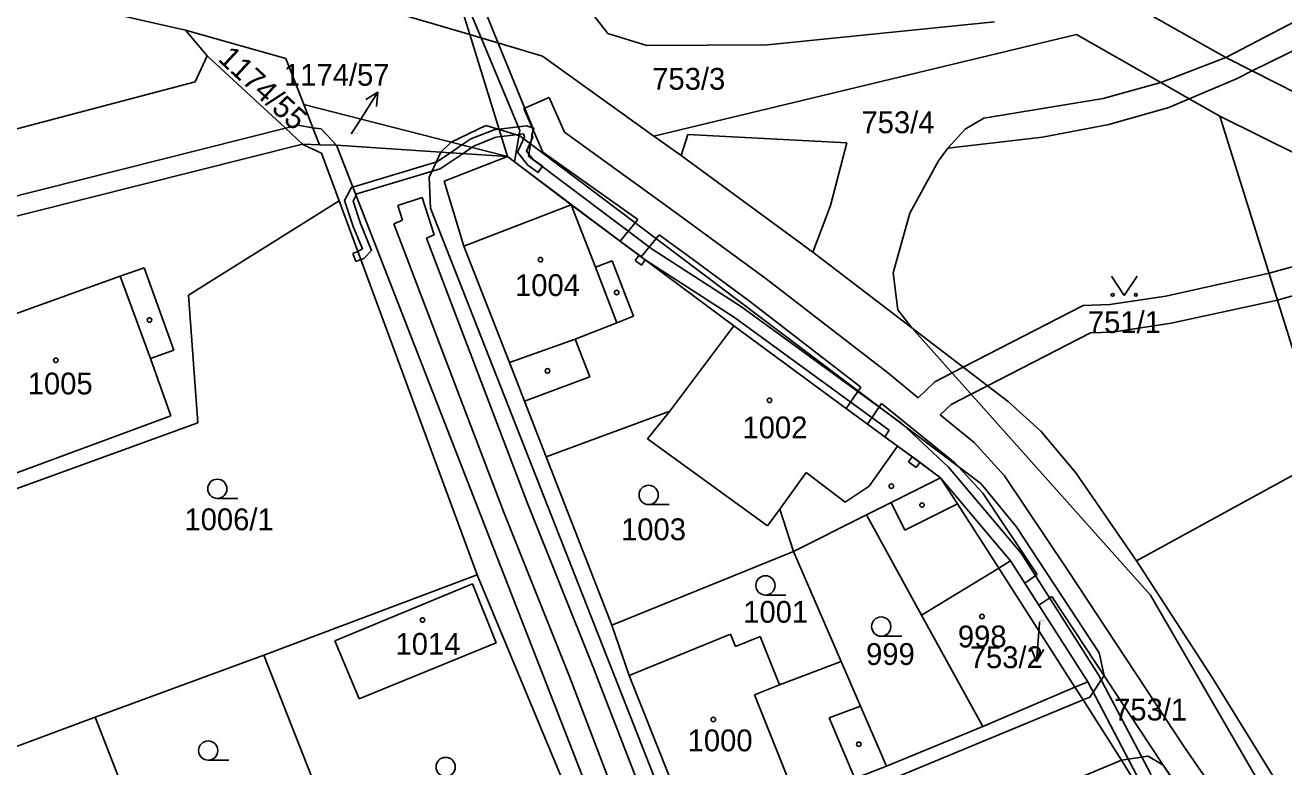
# Model space of a CAD drawing. Extents: x -785744 to -782822, y -1067550 to -1063910.
# Drawn here: x -783747.3 to -783649.3, y -1065800.2 to -1065742.4 of the extents above; entities that cross this region are included whole.
import ezdxf

# ---------------------------------------------------------------- set-up
doc = ezdxf.new("R2010")
doc.units = 0
for name, color, linetype in [('Hranice parcel', 7, 'Continuous'), ('Parcelní čísla', 7, 'Continuous'), ('Pop_ČP_popisy', 7, 'Continuous'), ('Vnitřní kresba', 7, 'Continuous'), ('Věcná břemena k části', 7, 'Continuous'), ('Značky budov', 7, 'Continuous'), ('Značky kultur', 7, 'Continuous')]:
    doc.layers.add(name, color=color, linetype=linetype)

msp = doc.modelspace()

# ---------------------------------------------------------------- linework, layer by layer
at = {"layer": 'Hranice parcel'}
for p, q in [((-783679.36, -1065775.17), (-783684.04, -1065771.75)), ((-783698.84, -1065774.59), (-783697.12, -1065772.45)), ((-783698.84, -1065774.59), (-783689.5, -1065781.38)), ((-783677.92, -1065776.22), (-783679.36, -1065775.17)), ((-783689.5, -1065781.38), (-783688.55, -1065780.08)), ((-783687.47, -1065783.39), (-783688.55, -1065780.08)), ((-783723.2, -1065790.33), (-783712.47, -1065785.91)), ((-783712.47, -1065785.91), (-783710.65, -1065790.49)), ((-783721.3, -1065794.87), (-783723.2, -1065790.33)), ((-783710.65, -1065790.49), (-783721.3, -1065794.87))]:
    msp.add_line(p, q, dxfattribs=at)
for points in [[(-783774.66, -1065733.72), (-783734.84, -1065742.76)], [(-783740.94, -1065734.79), (-783712.69, -1065743.1)], [(-783714.5, -1065737.25), (-783712.69, -1065743.1)], [(-783661.89, -1065740.27), (-783653.8, -1065744.89)], [(-783653.8, -1065744.89), (-783645.83, -1065740.73)], [(-783734.84, -1065742.76), (-783733.15, -1065744.76)], [(-783734.84, -1065742.76), (-783727.01, -1065744.95)], [(-783712.69, -1065743.1), (-783710.4, -1065750.49)], [(-783712.69, -1065743.1), (-783707.02, -1065744.77)], [(-783698.35, -1065751), (-783665.43, -1065743.1)], [(-783665.43, -1065743.1), (-783658.86, -1065746.83)], [(-783734.09, -1065746.77), (-783733.15, -1065744.76)], [(-783733.15, -1065744.76), (-783727.06, -1065750.4)], [(-783727.01, -1065744.95), (-783725.62, -1065748.53)], [(-783707.02, -1065744.77), (-783698.35, -1065751)], [(-783658.86, -1065746.83), (-783653.8, -1065744.89)], [(-783653.8, -1065744.89), (-783651.74, -1065745.93)], [(-783651.74, -1065745.93), (-783642.84, -1065750.43)], [(-783760.3, -1065753.69), (-783734.09, -1065746.77)], [(-783663.34, -1065748.07), (-783658.86, -1065746.83)], [(-783658.86, -1065746.83), (-783656.64, -1065748.09)], [(-783672.64, -1065749.61), (-783663.34, -1065748.07)], [(-783656.64, -1065748.09), (-783654.26, -1065749.44)], [(-783725.62, -1065748.53), (-783724.91, -1065750.35)], [(-783725.62, -1065748.53), (-783714.14, -1065751.47)], [(-783674.11, -1065750.47), (-783672.64, -1065749.61)], [(-783654.26, -1065749.44), (-783645.95, -1065776)], [(-783654.26, -1065749.44), (-783641.75, -1065755.65)], [(-783727.06, -1065750.4), (-783725.73, -1065751.63)], [(-783724.91, -1065750.35), (-783724.39, -1065751.68)], [(-783710.4, -1065750.49), (-783709.75, -1065752.59)], [(-783698.35, -1065751), (-783696.23, -1065752.52)], [(-783675.45, -1065751.94), (-783674.11, -1065750.47)], [(-783759.3, -1065760.07), (-783725.73, -1065751.63)], [(-783725.73, -1065751.63), (-783725.6, -1065751.71)], [(-783725.73, -1065751.63), (-783724.39, -1065751.68)], [(-783725.6, -1065751.71), (-783724.25, -1065752.34)], [(-783724.39, -1065751.68), (-783723.08, -1065751.72)], [(-783723.08, -1065751.72), (-783714.95, -1065752.25)], [(-783714.95, -1065752.25), (-783709.75, -1065752.59)], [(-783714.14, -1065751.47), (-783709.75, -1065752.59)], [(-783676.19, -1065752.94), (-783675.45, -1065751.94)], [(-783724.25, -1065752.34), (-783722.87, -1065756.06)], [(-783709.75, -1065752.59), (-783704.8, -1065756.35)], [(-783696.23, -1065752.52), (-783685.97, -1065760.04)], [(-783678.42, -1065757.02), (-783676.19, -1065752.94)], [(-783734.6, -1065763.4), (-783722.87, -1065756.06)], [(-783722.87, -1065756.06), (-783712.13, -1065785.19)], [(-783713.16, -1065759.58), (-783704.8, -1065756.35)], [(-783704.8, -1065756.35), (-783692.12, -1065765.8)], [(-783679.71, -1065761.66), (-783678.42, -1065757.02)], [(-783713.16, -1065759.58), (-783709.61, -1065768.65)], [(-783685.97, -1065760.04), (-783678.26, -1065765.94)], [(-783679.71, -1065761.66), (-783679.35, -1065764.55)], [(-783734.6, -1065763.4), (-783733.88, -1065773.34)], [(-783679.35, -1065764.55), (-783678.26, -1065765.94)], [(-783697.12, -1065772.45), (-783692.12, -1065765.8)], [(-783692.12, -1065765.8), (-783684.04, -1065771.75)], [(-783678.26, -1065765.94), (-783670.73, -1065771.71)], [(-783678.26, -1065765.94), (-783659.67, -1065786.79)], [(-783709.61, -1065768.65), (-783708.44, -1065771.65)], [(-783708.44, -1065771.65), (-783706.75, -1065776)], [(-783670.73, -1065771.71), (-783668.2, -1065773.99)], [(-783706.75, -1065776), (-783697.12, -1065772.45)], [(-783753, -1065780.3), (-783733.88, -1065773.34)], [(-783668.2, -1065773.99), (-783665.47, -1065777.26)], [(-783706.75, -1065776), (-783701.62, -1065789.12)], [(-783677.92, -1065776.22), (-783676.01, -1065777.63)], [(-783660.75, -1065784.11), (-783645.95, -1065776)], [(-783679.87, -1065779.57), (-783676.01, -1065777.63)], [(-783676.01, -1065777.63), (-783674.69, -1065779.67)], [(-783665.47, -1065777.26), (-783660.75, -1065784.11)], [(-783681.79, -1065780.53), (-783679.87, -1065779.57)], [(-783674.69, -1065779.67), (-783671.49, -1065784.67)], [(-783687.47, -1065783.39), (-783681.79, -1065780.53)], [(-783681.79, -1065780.53), (-783677.49, -1065788.34)], [(-783701.62, -1065789.12), (-783687.47, -1065783.39)], [(-783687.47, -1065783.39), (-783683.76, -1065791.95)], [(-783671.49, -1065784.67), (-783670.56, -1065784.1)], [(-783670.56, -1065784.1), (-783664.55, -1065793.53)], [(-783660.75, -1065784.11), (-783654.8, -1065793.27)], [(-783728.74, -1065791.45), (-783712.13, -1065785.19)], [(-783712.13, -1065785.19), (-783702.22, -1065809)], [(-783671.49, -1065784.67), (-783665.55, -1065793.96)], [(-783659.67, -1065786.79), (-783641.57, -1065818.03)], [(-783677.49, -1065788.34), (-783672.73, -1065797.02)], [(-783701.62, -1065789.12), (-783700.27, -1065793.03)], [(-783700.27, -1065793.03), (-783692.38, -1065789.81)], [(-783692.38, -1065789.81), (-783691.99, -1065790.77)], [(-783691.99, -1065790.77), (-783690.07, -1065790)], [(-783690.07, -1065790), (-783688.57, -1065793.77)], [(-783741.88, -1065796.3), (-783728.74, -1065791.45)], [(-783728.74, -1065791.45), (-783723.18, -1065805.58)], [(-783688.57, -1065793.77), (-783683.76, -1065791.95)], [(-783683.76, -1065791.95), (-783682.25, -1065795.43)], [(-783700.27, -1065793.03), (-783695.1, -1065806.03)], [(-783654.8, -1065793.27), (-783644.45, -1065810.08)], [(-783672.73, -1065797.02), (-783665.55, -1065793.96)], [(-783665.55, -1065793.96), (-783664.55, -1065793.53)], [(-783665.55, -1065793.96), (-783664.92, -1065794.95)], [(-783682.25, -1065795.43), (-783680.23, -1065800.1)], [(-783664.92, -1065794.95), (-783661.93, -1065799.64)], [(-783748.51, -1065798.75), (-783741.88, -1065796.3)], [(-783741.88, -1065796.3), (-783737.48, -1065807.56)], [(-783680.23, -1065800.1), (-783672.73, -1065797.02)], [(-783682.7, -1065801.08), (-783680.23, -1065800.1)], [(-783661.93, -1065799.64), (-783661.16, -1065800.86)]]:
    msp.add_lwpolyline(points, dxfattribs=at)
at = {"layer": 'Pop_ČP_popisy'}
for p, q in [((-783721.46, -1065750.12), (-783719.843, -1065747.593)), ((-783668.32, -1065788.97), (-783668.551, -1065791.961))]:
    msp.add_line(p, q, dxfattribs=at)
for points in [[(-783720.803, -1065748.166), (-783719.843, -1065747.593), (-783719.961, -1065748.705)], [(-783721.92, -1065750.84), (-783721.46, -1065750.12)], [(-783668.31, -1065788.85), (-783668.32, -1065788.97)], [(-783667.975, -1065791.003), (-783668.551, -1065791.961), (-783668.972, -1065790.926)]]:
    msp.add_lwpolyline(points, dxfattribs=at)
at = {"layer": 'Vnitřní kresba'}
for p, q in [((-783681.59, -1065778.29), (-783679.36, -1065775.17)), ((-783688.55, -1065780.08), (-783686.49, -1065777.23)), ((-783686.49, -1065777.23), (-783683.45, -1065779.54)), ((-783683.45, -1065779.54), (-783681.59, -1065778.29))]:
    msp.add_line(p, q, dxfattribs=at)
for points in [[(-783704.54, -1065739.67), (-783701.93, -1065743.01)], [(-783689.5, -1065743.9), (-783671.81, -1065742.09)], [(-783701.93, -1065743.01), (-783698.9, -1065743.95)], [(-783651.74, -1065745.93), (-783645.03, -1065742.63)], [(-783698.9, -1065743.95), (-783689.5, -1065743.9)], [(-783652.97, -1065746.54), (-783651.74, -1065745.93)], [(-783656.64, -1065748.09), (-783652.97, -1065746.54)], [(-783658.24, -1065748.77), (-783656.64, -1065748.09)], [(-783662.92, -1065750.1), (-783658.24, -1065748.77)], [(-783727.06, -1065750.4), (-783726.09, -1065750.16)], [(-783726.09, -1065750.16), (-783724.91, -1065750.35)], [(-783714.14, -1065751.47), (-783711.44, -1065750.18)], [(-783711.44, -1065750.18), (-783710.4, -1065750.49)], [(-783668.08, -1065751.08), (-783662.92, -1065750.1)], [(-783758.9, -1065758.42), (-783727.06, -1065750.4)], [(-783724.91, -1065750.35), (-783724.26, -1065750.45)], [(-783724.26, -1065750.45), (-783723.08, -1065751.72)], [(-783710.4, -1065750.49), (-783708.79, -1065750.98)], [(-783708.79, -1065750.98), (-783672.89, -1065778.07)], [(-783696.23, -1065752.52), (-783695.71, -1065750.89)], [(-783695.71, -1065750.89), (-783683.31, -1065751.53)], [(-783675.45, -1065751.94), (-783668.08, -1065751.08)], [(-783723.08, -1065751.72), (-783700.82, -1065808.84)], [(-783715.85, -1065754.21), (-783714.95, -1065752.25)], [(-783714.95, -1065752.25), (-783714.14, -1065751.47)], [(-783684.59, -1065756.42), (-783683.31, -1065751.53)], [(-783714.68, -1065754.53), (-783709.75, -1065752.59)], [(-783715.85, -1065754.21), (-783715.76, -1065756.61)], [(-783714.68, -1065754.53), (-783713.16, -1065759.58)], [(-783715.76, -1065756.61), (-783695.94, -1065807.03)], [(-783704.8, -1065756.35), (-783702.9, -1065761.23)], [(-783685.97, -1065760.04), (-783684.59, -1065756.42)], [(-783702.9, -1065761.23), (-783701.6, -1065760.72)], [(-783701.6, -1065760.72), (-783699.93, -1065765.04)], [(-783754.59, -1065767.19), (-783739.93, -1065761.93)], [(-783739.93, -1065761.93), (-783738.06, -1065761.26)], [(-783739.93, -1065761.93), (-783737.56, -1065768.35)], [(-783738.06, -1065761.26), (-783735.74, -1065767.7)], [(-783702.9, -1065761.23), (-783701.23, -1065765.55)], [(-783701.23, -1065765.55), (-783699.93, -1065765.04)], [(-783704.48, -1065766.84), (-783701.23, -1065765.55)], [(-783709.61, -1065768.65), (-783704.48, -1065766.84)], [(-783704.48, -1065766.84), (-783703.33, -1065769.77)], [(-783737.56, -1065768.35), (-783735.74, -1065767.7)], [(-783737.56, -1065768.35), (-783735.97, -1065772.8)], [(-783708.44, -1065771.65), (-783703.33, -1065769.77)], [(-783750.47, -1065778.15), (-783735.97, -1065772.8)], [(-783672.89, -1065778.07), (-783670.14, -1065781.43)], [(-783679.87, -1065779.57), (-783678.79, -1065781.72)], [(-783678.79, -1065781.72), (-783674.69, -1065779.67)], [(-783670.14, -1065781.43), (-783663.67, -1065791.27)], [(-783677.49, -1065788.34), (-783671.49, -1065784.67)], [(-783663.67, -1065791.27), (-783663.27, -1065793.03)], [(-783664.39, -1065794.73), (-783663.27, -1065793.03)], [(-783690.51, -1065794.54), (-783688.57, -1065793.77)], [(-783694.62, -1065807.24), (-783664.92, -1065794.95)], [(-783690.51, -1065794.54), (-783687.19, -1065802.87)], [(-783684.7, -1065796.35), (-783682.25, -1065795.43)], [(-783664.92, -1065794.95), (-783664.39, -1065794.73)], [(-783684.7, -1065796.35), (-783682.7, -1065801.08)], [(-783661.93, -1065799.64), (-783659.84, -1065799.34)], [(-783659.84, -1065799.34), (-783658.68, -1065800.03)], [(-783692.55, -1065812.44), (-783661.93, -1065799.64)], [(-783658.68, -1065800.03), (-783649.59, -1065813.68)]]:
    msp.add_lwpolyline(points, dxfattribs=at)
at = {"layer": 'Věcná břemena k části'}
for points in [[(-783714.35, -1065737.26), (-783711.8, -1065743.36)], [(-783710.47, -1065743.76), (-783713.07, -1065737.32)], [(-783711.8, -1065743.36), (-783708.79, -1065750.56)], [(-783707.75, -1065750.45), (-783710.47, -1065743.76)], [(-783706.52, -1065747.99), (-783708.49, -1065748.86)], [(-783705.32, -1065750.7), (-783706.52, -1065747.99)], [(-783708.49, -1065748.86), (-783707, -1065752.25)], [(-783721.41, -1065760.01), (-783721.18, -1065760.63), (-783720.95, -1065760.54), (-783720.34, -1065759.92), (-783721.21, -1065757.82), (-783721.79, -1065756.08), (-783721.49, -1065755.5), (-783715, -1065753.56), (-783713.22, -1065752.36), (-783712.51, -1065751.88), (-783712.33, -1065751.76), (-783710.66, -1065751.09), (-783710.23, -1065751.04), (-783708.51, -1065750.84), (-783708.43, -1065751.07), (-783708.97, -1065752.27), (-783708.18, -1065753.28), (-783707.37, -1065753.84), (-783707.03, -1065753.34), (-783707.76, -1065752.84), (-783708.27, -1065752.19), (-783707.79, -1065751.09), (-783707.85, -1065750.91), (-783707.69, -1065750.39), (-783708.28, -1065750.2), (-783710.41, -1065750.46), (-783710.8, -1065750.51), (-783712.61, -1065751.22), (-783713.3, -1065751.69), (-783714.2, -1065752.3), (-783715.26, -1065753.02), (-783721.91, -1065755), (-783722.45, -1065756.02), (-783721.77, -1065758.04), (-783721.04, -1065759.78), (-783721.41, -1065760.01)], [(-783708.79, -1065750.56), (-783709.2, -1065753.01)], [(-783708.11, -1065752.58), (-783707.75, -1065750.45)], [(-783697.44, -1065756.39), (-783705.32, -1065750.7)], [(-783707, -1065752.25), (-783699.59, -1065757.5)], [(-783709.2, -1065753.01), (-783700.99, -1065759.19)], [(-783698.49, -1065759.81), (-783708.11, -1065752.58)], [(-783716.41, -1065755.8), (-783718.31, -1065756.42)], [(-783715.46, -1065758.71), (-783716.41, -1065755.8)], [(-783718.31, -1065756.42), (-783717.94, -1065757.55)], [(-783689.6, -1065762.14), (-783697.44, -1065756.39)], [(-783717.94, -1065757.55), (-783718.62, -1065757.83)], [(-783718.62, -1065757.83), (-783710.07, -1065780.27)], [(-783699.59, -1065757.5), (-783700.99, -1065759.19)], [(-783716.06, -1065758.95), (-783715.46, -1065758.71)], [(-783708.21, -1065779.55), (-783716.06, -1065758.95)], [(-783699.35, -1065760.41), (-783697.93, -1065758.7)], [(-783697.93, -1065758.7), (-783695.77, -1065760.28)], [(-783721.41, -1065760.01), (-783721.81, -1065760.16)], [(-783721.18, -1065760.63), (-783721.41, -1065760.01)], [(-783700.99, -1065759.19), (-783699.35, -1065760.41)], [(-783700.99, -1065759.19), (-783699.51, -1065760.29)], [(-783691.52, -1065764.31), (-783698.49, -1065759.81)], [(-783721.81, -1065760.16), (-783721.58, -1065760.78)], [(-783721.58, -1065760.78), (-783721.18, -1065760.63)], [(-783699.51, -1065760.29), (-783699.8, -1065760.7)], [(-783699.8, -1065760.7), (-783699.32, -1065761.06)], [(-783699.51, -1065760.29), (-783699.35, -1065760.41)], [(-783699.03, -1065760.65), (-783699.51, -1065760.29)], [(-783699.35, -1065760.41), (-783699.03, -1065760.65)], [(-783699.32, -1065761.06), (-783699.03, -1065760.65)], [(-783699.03, -1065760.65), (-783692.08, -1065765.13)], [(-783695.77, -1065760.28), (-783690.9, -1065763.86)], [(-783645.62, -1065760.36), (-783650.43, -1065761.69)], [(-783650.43, -1065761.69), (-783658.46, -1065763.47)], [(-783680.16, -1065769.44), (-783689.6, -1065762.14)], [(-783649.77, -1065763.79), (-783644.99, -1065762.42)], [(-783690.9, -1065763.86), (-783682.24, -1065770.57)], [(-783658.46, -1065763.47), (-783662.83, -1065764.13)], [(-783658.06, -1065765.59), (-783649.77, -1065763.79)], [(-783679.01, -1065773.42), (-783691.52, -1065764.31)], [(-783664.92, -1065764.21), (-783674.25, -1065769.01)], [(-783662.83, -1065764.13), (-783664.92, -1065764.21)], [(-783692.08, -1065765.13), (-783680.02, -1065773.93)], [(-783662.63, -1065766.29), (-783658.06, -1065765.59)], [(-783672.35, -1065770.47), (-783664.34, -1065766.35)], [(-783664.34, -1065766.35), (-783662.63, -1065766.29)], [(-783677.75, -1065771.39), (-783680.16, -1065769.44)], [(-783675.12, -1065769.46), (-783676.46, -1065770.15)], [(-783674.25, -1065769.01), (-783675.12, -1065769.46)], [(-783682.24, -1065770.57), (-783683.37, -1065772.24)], [(-783676.46, -1065770.15), (-783677.75, -1065771.39)], [(-783673.64, -1065771.13), (-783672.35, -1065770.47)], [(-783681.72, -1065773.45), (-783680.63, -1065771.84)], [(-783680.63, -1065771.84), (-783674.9, -1065776.47)], [(-783675.2, -1065771.93), (-783673.64, -1065771.13)], [(-783683.37, -1065772.24), (-783681.72, -1065773.45)], [(-783676.04, -1065772.74), (-783675.2, -1065771.93)], [(-783673.41, -1065774.89), (-783676.04, -1065772.74)], [(-783675.39, -1065776.81), (-783679.01, -1065773.42)], [(-783680.02, -1065773.93), (-783680.37, -1065774.43)], [(-783680.37, -1065774.43), (-783678.22, -1065776)], [(-783671.03, -1065777.49), (-783673.41, -1065774.89)], [(-783678.22, -1065776), (-783678.52, -1065776.4)], [(-783678.52, -1065776.4), (-783677.93, -1065776.83)], [(-783678.22, -1065776), (-783677.92, -1065776.22)], [(-783677.64, -1065776.44), (-783678.22, -1065776)], [(-783677.93, -1065776.83), (-783677.64, -1065776.44)], [(-783677.92, -1065776.22), (-783677.64, -1065776.44)], [(-783677.64, -1065776.44), (-783676.01, -1065777.63)], [(-783669.75, -1065783.51), (-783675.39, -1065776.81)], [(-783674.9, -1065776.47), (-783672.73, -1065778.83)], [(-783676.01, -1065777.63), (-783670.56, -1065784.1)], [(-783666.14, -1065784.81), (-783671.03, -1065777.49)], [(-783703.07, -1065792.39), (-783708.21, -1065779.55)], [(-783672.73, -1065778.83), (-783668.49, -1065785.18)], [(-783710.07, -1065780.27), (-783704.93, -1065793.11)], [(-783663.71, -1065792.99), (-783669.75, -1065783.51)], [(-783670.56, -1065784.1), (-783669.45, -1065785.85)], [(-783668.49, -1065785.18), (-783669.45, -1065785.85)], [(-783657.04, -1065798.59), (-783666.14, -1065784.81)], [(-783669.45, -1065785.85), (-783668.35, -1065787.57)], [(-783669.45, -1065785.85), (-783668.35, -1065787.57)], [(-783668.35, -1065787.57), (-783667.36, -1065786.88)], [(-783668.35, -1065787.57), (-783664.55, -1065793.53)], [(-783667.36, -1065786.88), (-783658.84, -1065799.79)], [(-783691.36, -1065822.62), (-783703.07, -1065792.39)], [(-783704.93, -1065793.11), (-783698.66, -1065809.55)], [(-783659.62, -1065800.78), (-783663.71, -1065792.99)], [(-783664.55, -1065793.53), (-783660.72, -1065800.83)], [(-783652.93, -1065804.56), (-783657.04, -1065798.59)], [(-783658.84, -1065799.79), (-783655.29, -1065804.94)]]:
    msp.add_lwpolyline(points, dxfattribs=at)
at = {"layer": 'Značky budov'}
for centre in [(-783707.19, -1065760.64), (-783701.25, -1065763.2), (-783737.64, -1065765.34), (-783744.94, -1065768.48), (-783706.64, -1065769.3), (-783689.35, -1065771.6), (-783679.85, -1065778.29), (-783677.46, -1065779.76), (-783716.38, -1065788.72), (-783672.79, -1065788.44), (-783693.72, -1065796.47), (-783682.39, -1065798.4)]:
    msp.add_circle(centre, 0.175, dxfattribs=at)
at = {"layer": 'Značky kultur'}
for p, q in [((-783662.71, -1065761.93), (-783661.71, -1065763.43)), ((-783661.71, -1065763.43), (-783660.71, -1065761.93)), ((-783732.36, -1065779.24), (-783730.76, -1065779.24)), ((-783698.76, -1065779.72), (-783697.16, -1065779.72)), ((-783689.66, -1065786.77), (-783688.06, -1065786.77)), ((-783680.64, -1065789.98), (-783679.04, -1065789.98)), ((-783733.07, -1065799.64), (-783731.47, -1065799.64))]:
    msp.add_line(p, q, dxfattribs=at)
for centre, radius in [((-783662.61, -1065763.38), 0.112), ((-783660.81, -1065763.38), 0.112), ((-783732.36, -1065778.49), 0.75), ((-783698.76, -1065778.97), 0.75), ((-783689.66, -1065786.02), 0.75), ((-783680.64, -1065789.23), 0.75), ((-783733.07, -1065798.89), 0.75), ((-783714.57, -1065800.17), 0.75)]:
    msp.add_circle(centre, radius, dxfattribs=at)

# ---------------------------------------------------------------- texts
at = {"layer": 'Parcelní čísla'}
msp.add_text('1174/55', height=1.7, rotation=317.23848, dxfattribs=at).set_placement((-783732.39, -1065745.08))
for s, height, p in [('753/3', 1.7, (-783698.48, -1065747.39)), ('753/4', 1.7, (-783682.18, -1065750.78)), ('1174/57', 0.1, (-783721.92, -1065750.84)), ('1004', 1.7, (-783709.17, -1065763.47)), ('751/1', 1.7, (-783664.54, -1065766.35)), ('1005', 1.7, (-783747.13, -1065771.14)), ('1002', 1.7, (-783691.45, -1065774.56)), ('1006/1', 1.7, (-783734.92, -1065781.72)), ('1003', 1.7, (-783700.91, -1065782.5)), ('1001', 1.7, (-783691.39, -1065788.93)), ('998', 1.7, (-783674.67, -1065790.85)), ('753/2', 0.1, (-783668.31, -1065788.85)), ('1014', 1.7, (-783718.48, -1065791.43)), ('999', 1.7, (-783681.82, -1065792.22)), ('753/1', 1.7, (-783662.5, -1065796.55)), ('1000', 1.7, (-783695.72, -1065798.95))]:
    msp.add_text(s, height=height, dxfattribs=at).set_placement(p)
at = {"layer": 'Pop_ČP_popisy'}
for s, p in [('1174/57', (-783727.164, -1065747.08)), ('753/2', (-783673.744, -1065792.47))]:
    msp.add_text(s, height=1.7, dxfattribs=at).set_placement(p)

doc.saveas('drawing.dxf')
